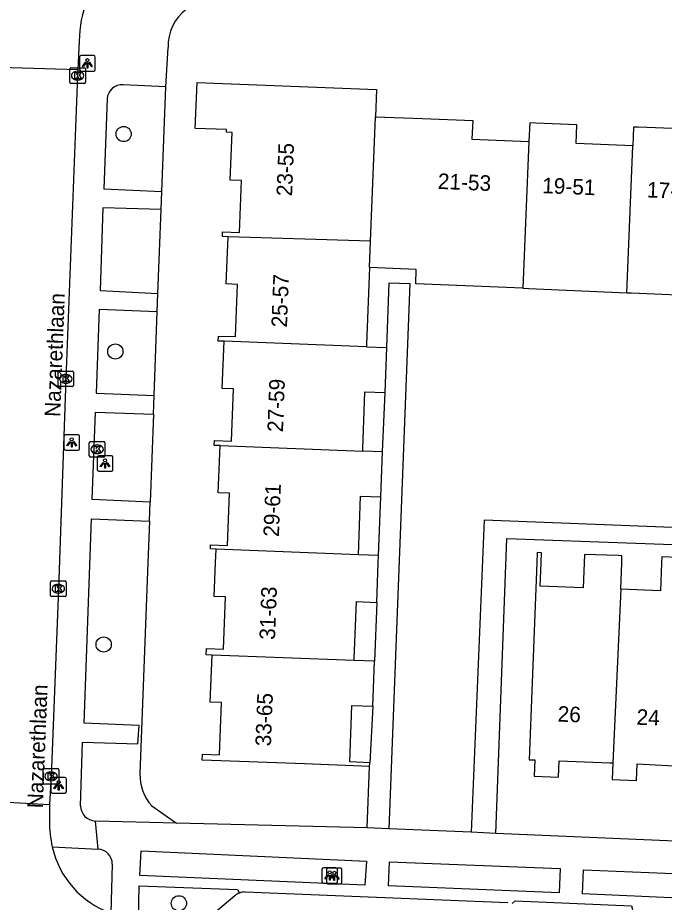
# Model space of a CAD drawing. Extents: x 161355 to 162026, y 386504 to 387459.
# Drawn here: x 161520.2 to 161561.8, y 387228.2 to 387285 of the extents above; entities that cross this region are included whole.
import ezdxf

# ---------------------------------------------------------------- set-up
doc = ezdxf.new("R2010")
doc.units = 0
for name, color, linetype in [('IMGEO_Boom', 7, 'Continuous'), ('IMGEO_Groenvoorziening', 7, 'Continuous'), ('IMGEO_Kolk', 7, 'Continuous'), ('IMGEO_Lichtpunt', 7, 'Continuous'), ('IMGEO_Openbare_ruimte_label', 7, 'Continuous'), ('IMGEO_Pand', 7, 'Continuous'), ('IMGEO_Pand_nummerreeks', 7, 'Continuous'), ('IMGEO_Parkeervlak_open', 7, 'Continuous'), ('IMGEO_Rijbaan_lokaal_open', 7, 'Continuous'), ('IMGEO_Voetpad_open', 7, 'Continuous')]:
    doc.layers.add(name, color=color, linetype=linetype)

msp = doc.modelspace()

# ---------------------------------------------------------------- linework, layer by layer
at = {"layer": 'IMGEO_Boom'}
for centre in [(161527.034, 387277.549), (161526.5, 387263.58), (161525.751, 387244.764), (161530.585, 387228.144)]:
    msp.add_circle(centre, 0.489, dxfattribs=at)
at = {"layer": 'IMGEO_Groenvoorziening'}
for points in [[(161529.484, 387273.858), (161529.737, 387280.581)], [(161529.238, 387267.315), (161529.441, 387272.704)], [(161528.991, 387260.75), (161529.194, 387266.139)], [(161528.946, 387259.556), (161528.733, 387253.905)], [(161528.687, 387252.693), (161528.586, 387250), (161528.082, 387236.458)], [(161528.844, 387234.403), (161530.426, 387233.3)]]:
    msp.add_lwpolyline(points, dxfattribs=at)
msp.add_arc((161530.949, 387236.352), 2.869, 177.891, 222.7989, dxfattribs=at)
at = {"layer": 'IMGEO_Kolk'}
for p, q in [((161523.577, 387280.876), (161523.577, 387281.728)), ((161523.652, 387281.802), (161524.504, 387281.802)), ((161524.065, 387281.582), (161524.09, 387281.582)), ((161524.578, 387281.728), (161524.578, 387280.876)), ((161524.088, 387281.022), (161524.063, 387281.022)), ((161524.504, 387280.802), (161523.652, 387280.802)), ((161522.82, 387261.399), (161522.82, 387262.251)), ((161522.895, 387262.325), (161523.747, 387262.325)), ((161523.821, 387262.251), (161523.821, 387261.399)), ((161523.308, 387262.105), (161523.333, 387262.105)), ((161523.747, 387261.325), (161522.895, 387261.325)), ((161523.331, 387261.545), (161523.306, 387261.545)), ((161524.829, 387256.875), (161524.829, 387257.727)), ((161524.904, 387257.801), (161525.756, 387257.801)), ((161525.83, 387257.727), (161525.83, 387256.875)), ((161525.317, 387257.581), (161525.342, 387257.581)), ((161525.756, 387256.801), (161524.904, 387256.801)), ((161525.34, 387257.021), (161525.315, 387257.021)), ((161522.341, 387247.918), (161522.341, 387248.77)), ((161522.416, 387248.844), (161523.268, 387248.844)), ((161522.829, 387248.624), (161522.854, 387248.624)), ((161523.342, 387248.77), (161523.342, 387247.918)), ((161522.852, 387248.064), (161522.827, 387248.064)), ((161523.268, 387247.844), (161522.416, 387247.844)), ((161521.873, 387235.869), (161521.873, 387236.721)), ((161521.948, 387236.795), (161522.8, 387236.795)), ((161522.874, 387236.721), (161522.874, 387235.869)), ((161522.361, 387236.575), (161522.386, 387236.575)), ((161522.8, 387235.795), (161521.948, 387235.795)), ((161522.384, 387236.015), (161522.359, 387236.015))]:
    msp.add_line(p, q, dxfattribs=at)
for points in [[(161523.577, 387280.876), (161523.577, 387281.728)], [(161523.652, 387281.802), (161524.504, 387281.802)], [(161524.578, 387281.728), (161524.578, 387280.876)], [(161523.898, 387281.502), (161524.021, 387281.502), (161524.021, 387281.351), (161524.151, 387281.502), (161524.315, 387281.502), (161524.169, 387281.351), (161524.322, 387281.102), (161524.17, 387281.102), (161524.085, 387281.266), (161524.021, 387281.199), (161524.021, 387281.102), (161523.898, 387281.102), (161523.898, 387281.502)], [(161524.504, 387280.802), (161523.652, 387280.802)], [(161522.82, 387261.399), (161522.82, 387262.251)], [(161522.895, 387262.325), (161523.747, 387262.325)], [(161523.821, 387262.251), (161523.821, 387261.399)], [(161523.141, 387262.025), (161523.264, 387262.025), (161523.264, 387261.874), (161523.394, 387262.025), (161523.558, 387262.025), (161523.412, 387261.874), (161523.565, 387261.625), (161523.413, 387261.625), (161523.328, 387261.789), (161523.264, 387261.722), (161523.264, 387261.625), (161523.141, 387261.625), (161523.141, 387262.025)], [(161523.747, 387261.325), (161522.895, 387261.325)], [(161524.829, 387256.875), (161524.829, 387257.727)], [(161524.904, 387257.801), (161525.756, 387257.801)], [(161525.83, 387257.727), (161525.83, 387256.875)], [(161525.15, 387257.501), (161525.273, 387257.501), (161525.273, 387257.35), (161525.403, 387257.501), (161525.567, 387257.501), (161525.421, 387257.35), (161525.574, 387257.101), (161525.422, 387257.101), (161525.337, 387257.265), (161525.273, 387257.198), (161525.273, 387257.101), (161525.15, 387257.101), (161525.15, 387257.501)], [(161525.756, 387256.801), (161524.904, 387256.801)], [(161522.341, 387247.918), (161522.341, 387248.77)], [(161522.416, 387248.844), (161523.268, 387248.844)], [(161523.342, 387248.77), (161523.342, 387247.918)], [(161522.662, 387248.544), (161522.785, 387248.544), (161522.785, 387248.393), (161522.915, 387248.544), (161523.079, 387248.544), (161522.933, 387248.393), (161523.086, 387248.144), (161522.934, 387248.144), (161522.849, 387248.308), (161522.785, 387248.241), (161522.785, 387248.144), (161522.662, 387248.144), (161522.662, 387248.544)], [(161523.268, 387247.844), (161522.416, 387247.844)], [(161521.873, 387235.869), (161521.873, 387236.721)], [(161521.948, 387236.795), (161522.8, 387236.795)], [(161522.874, 387236.721), (161522.874, 387235.869)], [(161522.194, 387236.495), (161522.317, 387236.495), (161522.317, 387236.344), (161522.447, 387236.495), (161522.611, 387236.495), (161522.465, 387236.344), (161522.618, 387236.095), (161522.466, 387236.095), (161522.381, 387236.259), (161522.317, 387236.192), (161522.317, 387236.095), (161522.194, 387236.095), (161522.194, 387236.495)], [(161522.8, 387235.795), (161521.948, 387235.795)]]:
    msp.add_lwpolyline(points, dxfattribs=at)
for centre, start, end in [((161523.654, 387281.726), 91.552, 178.448), ((161523.654, 387281.726), 91.552, 178.448), ((161524.502, 387281.726), 1.552, 88.448), ((161524.502, 387281.726), 1.552, 88.448), ((161523.654, 387280.878), 181.552, 268.448), ((161523.654, 387280.878), 181.552, 268.448), ((161524.502, 387280.878), 271.552, 358.448), ((161524.502, 387280.878), 271.552, 358.448), ((161522.897, 387262.249), 91.552, 178.448), ((161522.897, 387262.249), 91.552, 178.448), ((161523.745, 387262.249), 1.552, 88.448), ((161523.745, 387262.249), 1.552, 88.448), ((161522.897, 387261.401), 181.552, 268.448), ((161522.897, 387261.401), 181.552, 268.448), ((161523.745, 387261.401), 271.552, 358.448), ((161523.745, 387261.401), 271.552, 358.448), ((161524.906, 387257.725), 91.552, 178.448), ((161524.906, 387257.725), 91.552, 178.448), ((161525.754, 387257.725), 1.552, 88.448), ((161525.754, 387257.725), 1.552, 88.448), ((161524.906, 387256.877), 181.552, 268.448), ((161524.906, 387256.877), 181.552, 268.448), ((161525.754, 387256.877), 271.552, 358.448), ((161525.754, 387256.877), 271.552, 358.448), ((161522.418, 387248.768), 91.552, 178.448), ((161522.418, 387248.768), 91.552, 178.448), ((161523.266, 387248.768), 1.552, 88.448), ((161523.266, 387248.768), 1.552, 88.448), ((161522.418, 387247.92), 181.552, 268.448), ((161522.418, 387247.92), 181.552, 268.448), ((161523.266, 387247.92), 271.552, 358.448), ((161523.266, 387247.92), 271.552, 358.448), ((161521.95, 387236.719), 91.552, 178.448), ((161521.95, 387236.719), 91.552, 178.448), ((161522.798, 387236.719), 1.552, 88.448), ((161522.798, 387236.719), 1.552, 88.448), ((161521.95, 387235.871), 181.552, 268.448), ((161521.95, 387235.871), 181.552, 268.448), ((161522.798, 387235.871), 271.552, 358.448), ((161522.798, 387235.871), 271.552, 358.448)]:
    msp.add_arc(centre, 0.0765, start, end, dxfattribs=at)
for centre, major_axis, ratio, start_param, end_param in [((161524.064, 387281.302), (-0.387, 0.002), 0.722429, 4.712389, 7.853982), ((161524.089, 387281.302), (-0.39, 0.002), 0.717154, 1.570796, 4.712389), ((161523.307, 387261.825), (-0.387, 0.002), 0.722429, 4.712389, 7.853982), ((161523.332, 387261.825), (-0.39, 0.002), 0.717154, 1.570796, 4.712389), ((161525.316, 387257.301), (-0.387, 0.002), 0.722429, 4.712389, 7.853982), ((161525.341, 387257.301), (-0.39, 0.002), 0.717154, 1.570796, 4.712389), ((161522.828, 387248.344), (-0.387, 0.002), 0.722429, 4.712389, 7.853982), ((161522.853, 387248.344), (-0.39, 0.002), 0.717154, 1.570796, 4.712389), ((161522.36, 387236.295), (-0.387, 0.002), 0.722429, 4.712389, 7.853982), ((161522.385, 387236.295), (-0.39, 0.002), 0.717154, 1.570796, 4.712389)]:
    msp.add_ellipse(centre, major_axis=major_axis, ratio=ratio, start_param=start_param, end_param=end_param, dxfattribs=at)
at = {"layer": 'IMGEO_Lichtpunt'}
for p, q in [((161524.209, 387282.495), (161524.209, 387281.688)), ((161524.209, 387282.495), (161524.209, 387281.688)), ((161525.111, 387282.59), (161524.303, 387282.59)), ((161525.111, 387282.59), (161524.303, 387282.59)), ((161525.205, 387281.688), (161525.205, 387282.495)), ((161525.205, 387281.688), (161525.205, 387282.495)), ((161524.303, 387281.594), (161525.111, 387281.594)), ((161524.303, 387281.594), (161525.111, 387281.594)), ((161523.202, 387258.14), (161523.202, 387257.333)), ((161523.202, 387258.14), (161523.202, 387257.333)), ((161524.104, 387258.235), (161523.296, 387258.235)), ((161524.104, 387258.235), (161523.296, 387258.235)), ((161524.198, 387257.333), (161524.198, 387258.14)), ((161524.198, 387257.333), (161524.198, 387258.14)), ((161523.296, 387257.239), (161524.104, 387257.239)), ((161523.296, 387257.239), (161524.104, 387257.239)), ((161525.342, 387256.797), (161525.342, 387255.99)), ((161525.342, 387256.797), (161525.342, 387255.99)), ((161526.244, 387256.892), (161525.436, 387256.892)), ((161526.244, 387256.892), (161525.436, 387256.892)), ((161526.338, 387255.99), (161526.338, 387256.797)), ((161526.338, 387255.99), (161526.338, 387256.797)), ((161525.436, 387255.896), (161526.244, 387255.896)), ((161525.436, 387255.896), (161526.244, 387255.896)), ((161522.362, 387236.126), (161522.362, 387235.319)), ((161522.362, 387236.126), (161522.362, 387235.319)), ((161523.264, 387236.221), (161522.456, 387236.221)), ((161523.264, 387236.221), (161522.456, 387236.221)), ((161523.358, 387235.319), (161523.358, 387236.126)), ((161523.358, 387235.319), (161523.358, 387236.126)), ((161522.456, 387235.225), (161523.264, 387235.225)), ((161522.456, 387235.225), (161523.264, 387235.225)), ((161539.768, 387230.331), (161539.768, 387229.524)), ((161539.768, 387230.331), (161539.768, 387229.524)), ((161540.67, 387230.426), (161539.862, 387230.426)), ((161540.67, 387230.426), (161539.862, 387230.426)), ((161540.059, 387230.305), (161540.059, 387229.498)), ((161540.059, 387230.305), (161540.059, 387229.498)), ((161540.961, 387230.4), (161540.153, 387230.4)), ((161540.961, 387230.4), (161540.153, 387230.4)), ((161540.764, 387229.524), (161540.764, 387230.331)), ((161540.764, 387229.524), (161540.764, 387230.331)), ((161541.055, 387229.498), (161541.055, 387230.305)), ((161541.055, 387229.498), (161541.055, 387230.305)), ((161539.862, 387229.43), (161540.67, 387229.43)), ((161539.862, 387229.43), (161540.67, 387229.43)), ((161540.153, 387229.404), (161540.961, 387229.404)), ((161540.153, 387229.404), (161540.961, 387229.404))]:
    msp.add_line(p, q, dxfattribs=at)
for points in [[(161524.583, 387282.159), (161524.622, 387282.131), (161524.434, 387281.869), (161524.396, 387281.896), (161524.583, 387282.159)], [(161524.795, 387282.131), (161524.833, 387282.158), (161525.02, 387281.896), (161524.981, 387281.868), (161524.795, 387282.131)], [(161524.685, 387282.111), (161524.732, 387282.111), (161524.732, 387281.789), (161524.685, 387281.789), (161524.685, 387282.111)], [(161523.576, 387257.804), (161523.615, 387257.776), (161523.427, 387257.514), (161523.389, 387257.541), (161523.576, 387257.804)], [(161523.678, 387257.756), (161523.725, 387257.756), (161523.725, 387257.434), (161523.678, 387257.434), (161523.678, 387257.756)], [(161523.788, 387257.776), (161523.826, 387257.803), (161524.013, 387257.541), (161523.974, 387257.513), (161523.788, 387257.776)], [(161525.716, 387256.461), (161525.755, 387256.433), (161525.567, 387256.171), (161525.529, 387256.198), (161525.716, 387256.461)], [(161525.818, 387256.413), (161525.865, 387256.413), (161525.865, 387256.091), (161525.818, 387256.091), (161525.818, 387256.413)], [(161525.928, 387256.433), (161525.966, 387256.46), (161526.153, 387256.198), (161526.114, 387256.17), (161525.928, 387256.433)], [(161522.736, 387235.79), (161522.775, 387235.762), (161522.587, 387235.5), (161522.549, 387235.527), (161522.736, 387235.79)], [(161522.838, 387235.742), (161522.885, 387235.742), (161522.885, 387235.42), (161522.838, 387235.42), (161522.838, 387235.742)], [(161522.948, 387235.762), (161522.986, 387235.789), (161523.173, 387235.527), (161523.134, 387235.499), (161522.948, 387235.762)], [(161540.142, 387229.995), (161540.181, 387229.967), (161539.993, 387229.705), (161539.955, 387229.732), (161540.142, 387229.995)], [(161540.244, 387229.947), (161540.291, 387229.947), (161540.291, 387229.625), (161540.244, 387229.625), (161540.244, 387229.947)], [(161540.433, 387229.969), (161540.472, 387229.941), (161540.284, 387229.679), (161540.246, 387229.706), (161540.433, 387229.969)], [(161540.354, 387229.967), (161540.392, 387229.994), (161540.579, 387229.732), (161540.54, 387229.704), (161540.354, 387229.967)], [(161540.535, 387229.921), (161540.582, 387229.921), (161540.582, 387229.599), (161540.535, 387229.599), (161540.535, 387229.921)], [(161540.645, 387229.941), (161540.683, 387229.968), (161540.87, 387229.706), (161540.831, 387229.678), (161540.645, 387229.941)]]:
    msp.add_lwpolyline(points, dxfattribs=at)
for centre in [(161524.708, 387282.293), (161523.701, 387257.938), (161525.841, 387256.595), (161522.861, 387235.924), (161540.267, 387230.129), (161540.558, 387230.103)]:
    msp.add_circle(centre, 0.0994, dxfattribs=at)
for centre, start, end in [((161524.303, 387282.495), 90, 180), ((161524.303, 387282.495), 90, 180), ((161525.111, 387282.495), 0, 90), ((161525.111, 387282.495), 0, 90), ((161524.303, 387281.688), 180, 270), ((161524.303, 387281.688), 180, 270), ((161525.111, 387281.688), 270, 0), ((161525.111, 387281.688), 270, 360), ((161523.296, 387258.14), 90, 180), ((161523.296, 387258.14), 90, 180), ((161524.104, 387258.14), 0, 90), ((161524.104, 387258.14), 0, 90), ((161523.296, 387257.333), 180, 270), ((161523.296, 387257.333), 180, 270), ((161524.104, 387257.333), 270, 0), ((161524.104, 387257.333), 270, 360), ((161525.436, 387256.797), 90, 180), ((161525.436, 387256.797), 90, 180), ((161526.244, 387256.797), 0, 90), ((161526.244, 387256.797), 0, 90), ((161525.436, 387255.99), 180, 270), ((161525.436, 387255.99), 180, 270), ((161526.244, 387255.99), 270, 0), ((161526.244, 387255.99), 270, 360), ((161522.456, 387236.126), 90, 180), ((161522.456, 387236.126), 90, 180), ((161523.264, 387236.126), 0, 90), ((161523.264, 387236.126), 0, 90), ((161522.456, 387235.319), 180, 270), ((161522.456, 387235.319), 180, 270), ((161523.264, 387235.319), 270, 0), ((161523.264, 387235.319), 270, 360), ((161539.862, 387230.331), 90, 180), ((161539.862, 387230.331), 90, 180), ((161540.153, 387230.305), 90, 180), ((161540.153, 387230.305), 90, 180), ((161540.67, 387230.331), 0, 90), ((161540.67, 387230.331), 0, 90), ((161540.961, 387230.305), 0, 90), ((161540.961, 387230.305), 0, 90), ((161539.862, 387229.524), 180, 270), ((161539.862, 387229.524), 180, 270), ((161540.153, 387229.498), 180, 270), ((161540.153, 387229.498), 180, 270), ((161540.67, 387229.524), 270, 0), ((161540.67, 387229.524), 270, 360), ((161540.961, 387229.498), 270, 0), ((161540.961, 387229.498), 270, 360)]:
    msp.add_arc(centre, 0.0946, start, end, dxfattribs=at)
at = {"layer": 'IMGEO_Pand'}
for points in [[(161533.741, 387270.95), (161533.372, 387270.964), (161533.384, 387271.274), (161534.474, 387271.232), (161534.603, 387274.569), (161533.883, 387274.596), (161534.001, 387277.651), (161533.63, 387277.665), (161533.636, 387277.835), (161531.635, 387277.912), (161531.749, 387280.862), (161543.268, 387280.419), (161543.2, 387278.661)], [(161542.892, 387270.663), (161543.2, 387278.661)], [(161543.2, 387278.661), (161546.228, 387278.549), (161549.451, 387278.419), (161549.403, 387277.22), (161553.06, 387277.071)], [(161559.735, 387276.8), (161556.088, 387276.948), (161556.136, 387278.147), (161553.493, 387278.254), (161553.108, 387278.27), (161553.06, 387277.071)], [(161566.419, 387276.528), (161562.782, 387276.676), (161562.83, 387277.875), (161560.07, 387277.987), (161559.783, 387277.999), (161559.735, 387276.8)], [(161553.06, 387277.071), (161552.676, 387267.641)], [(161559.351, 387267.358), (161559.735, 387276.8)], [(161533.483, 387264.24), (161533.114, 387264.254), (161533.127, 387264.577), (161534.219, 387264.536), (161534.346, 387267.894), (161533.627, 387267.922), (161533.741, 387270.95)], [(161542.892, 387270.663), (161533.741, 387270.95)], [(161542.827, 387268.972), (161542.892, 387270.663)], [(161542.827, 387268.972), (161542.638, 387264.051), (161542.632, 387263.887)], [(161552.676, 387267.641), (161545.788, 387267.933), (161545.826, 387268.848), (161542.827, 387268.972)], [(161552.676, 387267.641), (161553.06, 387267.625), (161559.351, 387267.358)], [(161559.351, 387267.358), (161559.637, 387267.346), (161566.035, 387267.074)], [(161533.225, 387257.537), (161532.856, 387257.551), (161532.868, 387257.866), (161533.961, 387257.825), (161534.088, 387261.183), (161533.369, 387261.211), (161533.483, 387264.24)], [(161542.632, 387263.887), (161533.483, 387264.24)], [(161542.632, 387263.887), (161543.931, 387263.837)], [(161543.819, 387260.943), (161543.931, 387263.837)], [(161542.384, 387257.182), (161542.39, 387257.334), (161542.531, 387260.992), (161543.819, 387260.943)], [(161532.97, 387250.885), (161532.601, 387250.899), (161532.611, 387251.164), (161533.703, 387251.123), (161533.83, 387254.481), (161533.111, 387254.509), (161533.225, 387257.537)], [(161533.225, 387257.537), (161542.384, 387257.182)], [(161543.664, 387257.132), (161542.384, 387257.182)], [(161543.553, 387254.25), (161543.664, 387257.132)], [(161542.109, 387250.532), (161542.253, 387254.3), (161543.553, 387254.25)], [(161532.708, 387244.09), (161532.339, 387244.104), (161532.355, 387244.512), (161533.448, 387244.471), (161533.575, 387247.829), (161532.856, 387247.857), (161532.937, 387250), (161532.97, 387250.885)], [(161542.109, 387250.532), (161532.97, 387250.885)], [(161543.406, 387250.482), (161542.109, 387250.532)], [(161543.29, 387247.472), (161543.387, 387250), (161543.406, 387250.482)], [(161558.955, 387248.312), (161559.019, 387250), (161559.037, 387250.462), (161558.782, 387250.472), (161556.627, 387250.555), (161556.606, 387250), (161556.544, 387248.402), (161553.782, 387248.508), (161553.84, 387250), (161553.865, 387250.658), (161553.596, 387250.668), (161553.57, 387250), (161553.276, 387242.331), (161553.084, 387237.366), (161553.449, 387237.365), (161553.406, 387236.304), (161554.966, 387236.241), (161555.009, 387237.302), (161558.26, 387237.171), (161558.449, 387237.163)], [(161563.988, 387248.155), (161564.059, 387250), (161564.07, 387250.298), (161563.685, 387250.313), (161561.592, 387250.393), (161561.577, 387250), (161561.508, 387248.214), (161558.955, 387248.312)], [(161558.955, 387248.312), (161558.449, 387237.163)], [(161541.834, 387243.738), (161541.839, 387243.858), (161541.98, 387247.522), (161543.29, 387247.472)], [(161542.832, 387236.931), (161542.313, 387236.951), (161538.656, 387237.092), (161532.079, 387237.345), (161532.094, 387237.716), (161533.186, 387237.675), (161533.313, 387241.033), (161532.594, 387241.061), (161532.708, 387244.09)], [(161541.834, 387243.738), (161532.708, 387244.09)], [(161543.138, 387243.688), (161541.834, 387243.738)], [(161543.027, 387240.799), (161543.138, 387243.688)], [(161542.841, 387237.175), (161541.553, 387237.225), (161541.692, 387240.85), (161543.027, 387240.799)], [(161542.832, 387236.931), (161542.841, 387237.175)], [(161558.449, 387237.163), (161558.406, 387236.102), (161559.976, 387236.038), (161560.019, 387237.099), (161563.16, 387236.935), (161563.449, 387236.92)]]:
    msp.add_lwpolyline(points, dxfattribs=at)
at = {"layer": 'IMGEO_Parkeervlak_open'}
msp.add_lwpolyline([(161534.175, 387228.628), (161532.808, 387227.467)], dxfattribs=at)
msp.add_arc((161534.869, 387227.784), 1.093, 111.3017, 129.4268, dxfattribs=at)
at = {"layer": 'IMGEO_Rijbaan_lokaal_open'}
for points in [[(161524.187, 387283.509), (161524.09, 387281.693)], [(161519.081, 387281.84), (161524.09, 387281.693)], [(161524.09, 387281.693), (161524.078, 387281.302), (161523.321, 387261.825), (161522.842, 387248.344), (161522.374, 387236.295), (161522.279, 387234.522), (161522.278, 387234.465)], [(161522.278, 387234.465), (161517.296, 387234.737)], [(161522.278, 387234.465), (161522.269, 387233.416)]]:
    msp.add_lwpolyline(points, dxfattribs=at)
for centre, radius, start, end in [((161530.805, 387283.597), 6.618, 133.7511, 180.7637), ((161529.72, 387233.415), 7.451, 179.9926, 192.7944), ((161528.196, 387233.054), 5.885, 192.6546, 250.2533)]:
    msp.add_arc(centre, radius, start, end, dxfattribs=at)
at = {"layer": 'IMGEO_Voetpad_open'}
for points in [[(161529.737, 387280.581), (161529.895, 387283.107)], [(161529.737, 387280.581), (161527.003, 387280.709)], [(161525.973, 387279.804), (161525.766, 387274.03), (161529.484, 387273.858)], [(161529.441, 387272.704), (161529.484, 387273.858)], [(161529.441, 387272.704), (161525.7, 387272.8), (161525.525, 387267.501), (161529.238, 387267.315)], [(161543.931, 387263.837), (161544.091, 387267.998), (161545.414, 387267.947), (161544.065, 387232.933)], [(161585.49, 387231.146), (161586.329, 387253.184), (161617.782, 387251.931), (161617.831, 387253.127), (161585.906, 387254.436), (161584.354, 387259.724), (161583.313, 387263.061), (161582.579, 387265.409), (161582.293, 387266.598), (161582.505, 387268.039), (161580.643, 387268.039), (161581.048, 387267.337), (161581.615, 387265.851), (161582.187, 387263.651), (161576.237, 387260.627), (161577.049, 387259.255), (161582.48, 387262.469), (161584.961, 387254.538), (161584.82, 387251.403), (161550.176, 387252.756), (161549.347, 387232.705)], [(161529.194, 387266.139), (161529.238, 387267.315)], [(161529.194, 387266.139), (161525.466, 387266.276), (161525.273, 387260.901), (161528.991, 387260.75)], [(161528.946, 387259.556), (161528.991, 387260.75)], [(161543.664, 387257.132), (161543.819, 387260.943)], [(161528.733, 387253.905), (161525.017, 387254.07), (161525.221, 387259.681), (161528.946, 387259.556)], [(161528.687, 387252.693), (161528.733, 387253.905)], [(161543.406, 387250.482), (161543.553, 387254.25)], [(161524.26, 387234.407), (161524.395, 387238.503), (161527.941, 387238.377), (161528.029, 387239.57), (161524.49, 387239.704), (161524.963, 387252.841), (161528.687, 387252.693)], [(161550.945, 387232.636), (161551.639, 387251.577), (161584.786, 387250.371), (161583.994, 387231.211)], [(161543.29, 387247.472), (161543.138, 387243.688)], [(161543.027, 387240.799), (161542.841, 387237.175)], [(161542.674, 387232.993), (161542.832, 387236.931)], [(161525.389, 387231.616), (161525.217, 387233.43)], [(161530.426, 387233.3), (161525.217, 387233.43)], [(161542.674, 387232.993), (161530.426, 387233.3)], [(161544.065, 387232.933), (161542.674, 387232.993)], [(161549.347, 387232.705), (161544.065, 387232.933)], [(161550.945, 387232.636), (161549.347, 387232.705)], [(161583.994, 387231.211), (161550.945, 387232.636)], [(161522.454, 387231.765), (161525.389, 387231.616)], [(161542.528, 387229.304), (161528.076, 387229.937), (161528.162, 387231.515), (161542.624, 387230.86), (161542.528, 387229.304)], [(161526.304, 387230.658), (161526.208, 387227.515)], [(161555.006, 387228.812), (161544.034, 387229.273), (161544.111, 387230.806), (161555.067, 387230.379), (161555.006, 387228.812)], [(161566.966, 387228.284), (161556.51, 387228.75), (161556.569, 387230.3), (161567.05, 387229.863), (161566.966, 387228.284)], [(161527.986, 387227.178), (161528.041, 387229.271), (161534.338, 387229.036), (161534.472, 387228.802)], [(161534.833, 387228.878), (161551.705, 387228.195)], [(161551.991, 387228.133), (161552.169, 387228.306), (161559.647, 387227.988), (161559.718, 387227.741)]]:
    msp.add_lwpolyline(points, dxfattribs=at)
for centre, radius, start, end in [((161532.817, 387283.22), 2.925, 126.5671, 182.2175), ((161526.946, 387279.735), 0.975, 86.6442, 175.9635), ((161525.261, 387234.431), 1.002, 181.3513, 267.4637), ((161525.357, 387230.67), 0.947, 359.2859, 88.0838), ((161534.878, 387227.767), 1.112, 92.3441, 111.4332)]:
    msp.add_arc(centre, radius, start, end, dxfattribs=at)

# ---------------------------------------------------------------- texts
at = {"layer": 'IMGEO_Openbare_ruimte_label'}
for p in [(161522.957, 387259.367), (161521.846, 387234.232)]:
    msp.add_text('Nazarethlaan', height=1, rotation=87.8216, dxfattribs=at).set_placement(p)
at = {"layer": 'IMGEO_Pand_nummerreeks'}
for s, rotation, p in [('23-55', 87.7886, (161537.846, 387273.537)), ('21-53', 357.6738, (161547.195, 387274.027)), ('19-51', 357.6738, (161553.897, 387273.754)), ('17-49', 357.6738, (161560.621, 387273.48)), ('25-57', 87.8058, (161537.52, 387265.115)), ('27-59', 87.8058, (161537.262, 387258.39)), ('29-61', 87.8058, (161537.004, 387251.665)), ('31-63', 87.8058, (161536.75, 387245.053)), ('33-65', 87.8058, (161536.489, 387238.215)), ('26', 357.7368, (161554.891, 387239.817)), ('24', 357.7368, (161559.955, 387239.616))]:
    msp.add_text(s, height=1, rotation=rotation, dxfattribs=at).set_placement(p)

doc.saveas('drawing.dxf')
